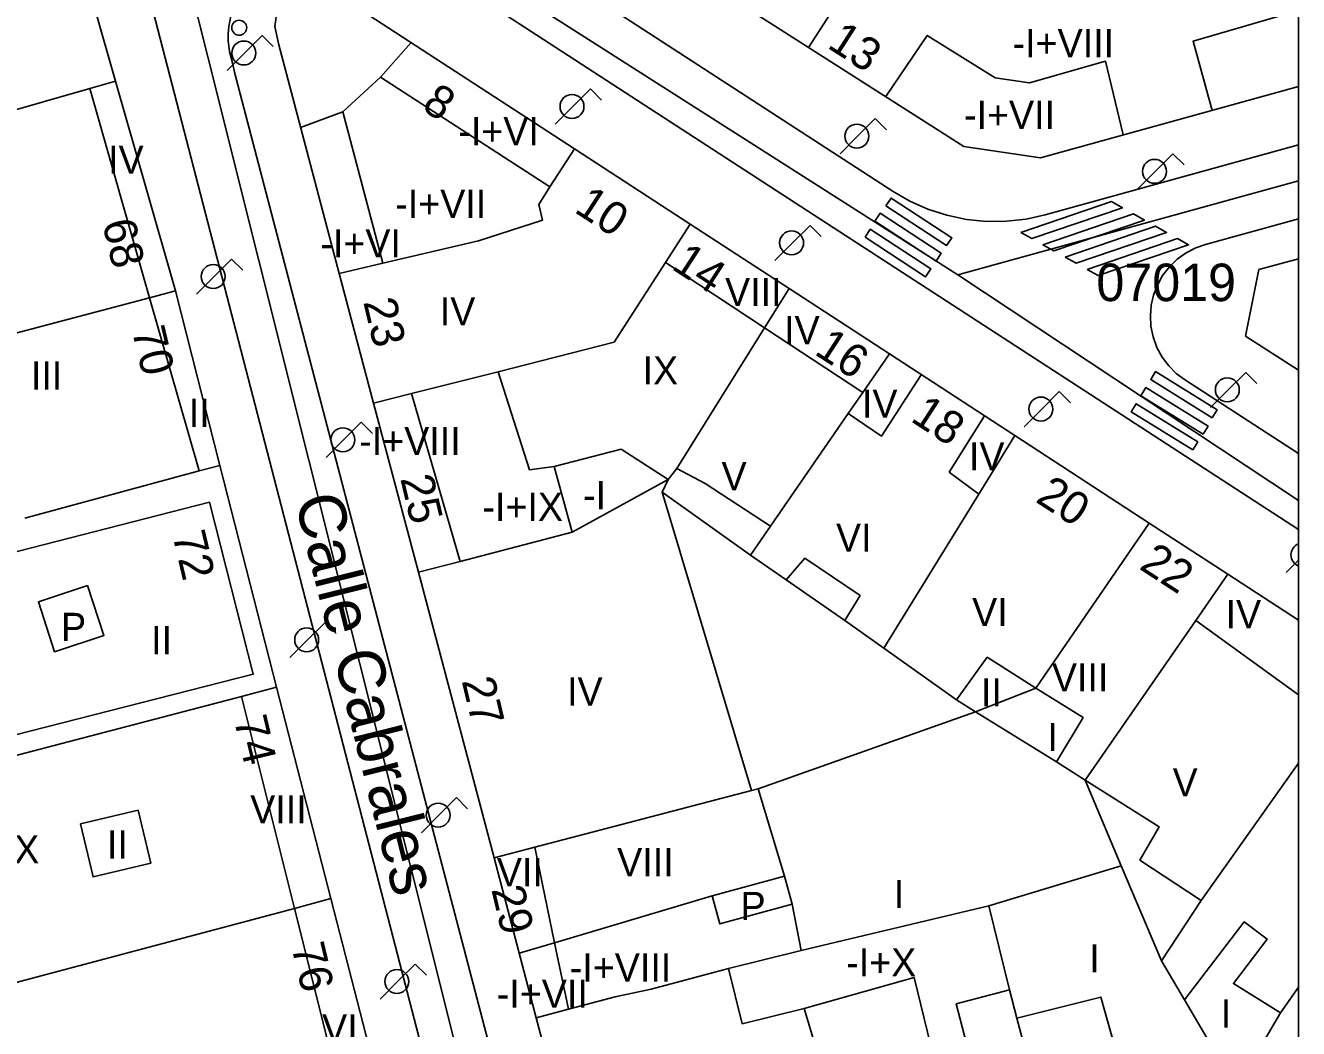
# Model space of a CAD drawing. Extents: x 282771 to 285132, y 4823109 to 4825496.
# Drawn here: x 285062.3 to 285130.1, y 4824233 to 4824286.4 of the extents above; entities that cross this region are included whole.
import ezdxf

# ---------------------------------------------------------------- set-up
doc = ezdxf.new("R2010")
doc.units = 0
for name, color, linetype in [('ACERA-BORDILLO', 7, 'Continuous'), ('CALLE-EJE', 7, 'Continuous'), ('CALLE-TEXTO', 7, 'Continuous'), ('Default', 7, 'Continuous'), ('EDIFICIO', 7, 'Continuous'), ('FAROLA', 7, 'Continuous'), ('INTERIOR-EDIFICIO', 7, 'Continuous'), ('MEDIANERA', 7, 'Continuous'), ('NUM-LOCAL', 7, 'Continuous'), ('NUM-PORTAL', 7, 'Continuous'), ('PASO-PEATONES', 7, 'Continuous'), ('SEMAFORO', 7, 'Continuous'), ('TXT-ALTURA-EDIFICIO', 7, 'Continuous'), ('VERTICE-RTM', 7, 'Continuous')]:
    doc.layers.add(name, color=color, linetype=linetype)

msp = doc.modelspace()

# ---------------------------------------------------------------- linework, layer by layer
at = {"layer": 'ACERA-BORDILLO'}
for points in [[(285070.423, 4824302.303), (285108.499, 4824277.582), (285109.395, 4824277.064)], [(285065.917, 4824299.395), (285088.056, 4824213.937), (285088.14, 4824213.513), (285088.144, 4824213.057), (285088.058, 4824212.591), (285087.878, 4824212.142), (285087.612, 4824211.738), (285087.278, 4824211.401), (285086.901, 4824211.145), (285086.506, 4824210.972), (285042.646, 4824199.97)], [(285082.496, 4824290.49), (285130.1, 4824259.564)], [(285073.329, 4824284.359), (285073.141, 4824285.044), (285073.081, 4824285.598), (285073.079, 4824285.978), (285073.112, 4824286.362), (285073.225, 4824286.936)], [(285130.1, 4824222.057), (285093.847, 4824213.542), (285093.494, 4824213.452), (285093.101, 4824213.438), (285092.694, 4824213.515), (285092.306, 4824213.69), (285091.97, 4824213.952), (285091.711, 4824214.275), (285091.54, 4824214.629), (285091.454, 4824214.983), (285073.422, 4824283.941), (285073.329, 4824284.359)], [(285109.395, 4824277.064), (285110.357, 4824276.635), (285111.37, 4824276.307), (285112.418, 4824276.087), (285113.484, 4824275.98), (285114.548, 4824275.988), (285115.595, 4824276.107), (285116.606, 4824276.33), (285130.1, 4824280.056)], [(285123.587, 4824267.88), (285123.184, 4824268.283), (285122.836, 4824268.75), (285122.556, 4824269.268), (285122.356, 4824269.822), (285122.24, 4824270.393), (285122.207, 4824270.962), (285122.254, 4824271.513), (285122.376, 4824272.052), (285122.578, 4824272.585), (285122.861, 4824273.095), (285123.219, 4824273.562), (285123.642, 4824273.972), (285124.115, 4824274.312), (285124.621, 4824274.575), (285125.142, 4824274.758), (285130.1, 4824276.127)], [(285130.1, 4824263.607), (285124.029, 4824267.548), (285123.587, 4824267.88)]]:
    msp.add_lwpolyline(points, dxfattribs=at)
at = {"layer": 'CALLE-EJE'}
for points in [[(285111.949, 4824273.136), (285076.801, 4824295.562), (285067.872, 4824301.252)], [(285090.881, 4824209.271), (285069.292, 4824295.562), (285067.872, 4824301.252)], [(285111.949, 4824273.136), (285130.1, 4824278.136)], [(285130.1, 4824261.102), (285111.949, 4824273.136)]]:
    msp.add_lwpolyline(points, dxfattribs=at)
at = {"layer": 'Default'}
msp.add_lwpolyline([(282771.5, 4823109), (285130.1, 4823109), (285130.1, 4825495.5)], dxfattribs=at)
at = {"layer": 'EDIFICIO'}
for points in [[(285061.852, 4824340.202), (285064.192, 4824331.072), (285066.522, 4824322.022), (285070.092, 4824308.122), (285071.852, 4824305.782), (285080.371, 4824300.262), (285087.761, 4824295.562), (285102.131, 4824286.432), (285112.271, 4824279.982), (285116.351, 4824279.372), (285130.1, 4824283.169)], [(285021.001, 4824271.851), (285023.201, 4824263.501), (285025.481, 4824254.871), (285029.551, 4824239.411), (285031.351, 4824232.611), (285033.041, 4824226.201), (285034.981, 4824218.851), (285036.871, 4824211.671), (285039.041, 4824203.451), (285042.461, 4824201.481), (285060.751, 4824206.431), (285078.011, 4824211.111), (285082.731, 4824212.401), (285084.731, 4824215.841), (285081.371, 4824228.911), (285078.551, 4824239.892), (285075.661, 4824251.152), (285072.631, 4824262.982), (285070.271, 4824272.282), (285067.081, 4824283.452), (285063.631, 4824295.562)], [(285130.1, 4824254.729), (285126.331, 4824257.182), (285122.151, 4824259.902), (285114.991, 4824264.572), (285108.301, 4824268.922), (285102.961, 4824272.402), (285097.691, 4824275.842), (285091.531, 4824279.852), (285079.151, 4824287.922)], [(285075.671, 4824287.132), (285075.561, 4824286.362), (285075.751, 4824285.472), (285078.991, 4824273.212), (285080.821, 4824266.292), (285083.211, 4824257.282), (285087.241, 4824242.062), (285089.491, 4824233.532), (285093.541, 4824218.261), (285096.991, 4824216.191), (285118.321, 4824221.222), (285130.1, 4824223.999)], [(285130.1, 4824273.996), (285127.991, 4824273.412), (285127.281, 4824269.872), (285130.1, 4824268.049)]]:
    msp.add_lwpolyline(points, dxfattribs=at)
at = {"layer": 'FAROLA'}
for p, q in [((285074.889, 4824285.886), (285073.949, 4824284.956)), ((285075.479, 4824285.296), (285074.889, 4824285.886)), ((285073.949, 4824284.956), (285073.019, 4824284.016)), ((285092.374, 4824283.04), (285091.434, 4824282.11)), ((285092.964, 4824282.45), (285092.374, 4824283.04)), ((285091.434, 4824282.11), (285090.504, 4824281.17)), ((285107.553, 4824281.459), (285106.613, 4824280.529)), ((285108.143, 4824280.869), (285107.553, 4824281.459)), ((285106.613, 4824280.529), (285105.683, 4824279.589)), ((285123.409, 4824279.58), (285122.469, 4824278.65)), ((285123.999, 4824278.99), (285123.409, 4824279.58)), ((285122.469, 4824278.65), (285121.539, 4824277.71)), ((285104.075, 4824275.767), (285103.135, 4824274.837)), ((285104.665, 4824275.177), (285104.075, 4824275.767)), ((285103.135, 4824274.837), (285102.205, 4824273.897)), ((285073.264, 4824273.973), (285072.324, 4824273.043)), ((285073.854, 4824273.383), (285073.264, 4824273.973)), ((285072.324, 4824273.043), (285071.394, 4824272.103)), ((285127.286, 4824267.937), (285126.346, 4824267.007)), ((285127.876, 4824267.347), (285127.286, 4824267.937)), ((285117.356, 4824266.912), (285116.416, 4824265.982)), ((285117.946, 4824266.322), (285117.356, 4824266.912)), ((285126.346, 4824267.007), (285125.416, 4824266.067)), ((285116.416, 4824265.982), (285115.486, 4824265.042)), ((285080.169, 4824265.275), (285079.229, 4824264.345)), ((285080.759, 4824264.685), (285080.169, 4824265.275)), ((285079.229, 4824264.345), (285078.299, 4824263.405)), ((285130.1, 4824257.615), (285130.1, 4824258.803)), ((285130.1, 4824257.934), (285129.442, 4824257.269)), ((285078.239, 4824254.614), (285077.299, 4824253.684)), ((285078.829, 4824254.024), (285078.239, 4824254.614)), ((285077.299, 4824253.684), (285076.369, 4824252.744)), ((285085.245, 4824245.273), (285084.305, 4824244.343)), ((285085.835, 4824244.683), (285085.245, 4824245.273)), ((285084.305, 4824244.343), (285083.375, 4824243.403)), ((285083.045, 4824236.405), (285082.105, 4824235.475)), ((285083.635, 4824235.815), (285083.045, 4824236.405)), ((285082.105, 4824235.475), (285081.175, 4824234.535))]:
    msp.add_line(p, q, dxfattribs=at)
for centre in [(285073.909, 4824284.956), (285091.394, 4824282.11), (285106.573, 4824280.529), (285122.429, 4824278.65), (285103.095, 4824274.837), (285072.284, 4824273.043), (285126.306, 4824267.007), (285116.376, 4824265.982), (285079.189, 4824264.345), (285077.259, 4824253.684), (285084.265, 4824244.343), (285082.065, 4824235.475)]:
    msp.add_circle(centre, 0.638, dxfattribs=at)
msp.add_arc((285130.332, 4824258.209), 0.638, 111.35818, 248.64182, dxfattribs=at)
at = {"layer": 'INTERIOR-EDIFICIO'}
msp.add_line((285096.511, 4824262.232), (285094.011, 4824263.852), dxfattribs=at)
for points in [[(285094.011, 4824263.852), (285090.441, 4824262.912), (285091.401, 4824259.412), (285096.511, 4824262.232)], [(285096.511, 4824262.232), (285096.981, 4824262.812), (285098.481, 4824262.012), (285101.961, 4824259.732), (285100.911, 4824258.202), (285102.801, 4824256.872), (285103.801, 4824258.042), (285106.741, 4824256.042), (285105.921, 4824254.712), (285108.001, 4824253.232), (285111.881, 4824250.492), (285113.521, 4824252.752), (285116.111, 4824251.112), (285118.621, 4824249.542), (285117.201, 4824247.182), (285118.731, 4824246.202), (285122.681, 4824243.712), (285121.641, 4824241.942), (285124.911, 4824239.782), (285122.791, 4824236.582), (285124.031, 4824234.492), (285127.201, 4824238.652), (285128.421, 4824237.732), (285126.631, 4824235.362), (285129.141, 4824233.812), (285127.871, 4824231.652)], [(285111.571, 4824227.682), (285109.621, 4824235.692), (285103.761, 4824234.042), (285100.461, 4824233.222), (285099.731, 4824236.162), (285103.601, 4824237.122), (285103.131, 4824239.602), (285099.271, 4824238.542), (285098.861, 4824240.032), (285102.721, 4824241.092), (285101.311, 4824245.742), (285100.951, 4824245.652), (285096.191, 4824261.552), (285096.511, 4824262.232)], [(285065.591, 4824256.572), (285066.461, 4824253.912), (285063.831, 4824253.052), (285062.971, 4824255.712), (285065.591, 4824256.572)], [(285065.211, 4824243.871), (285065.881, 4824241.051), (285068.961, 4824241.781), (285068.291, 4824244.601), (285065.211, 4824243.871)], [(285120.801, 4824230.282), (285119.561, 4824234.642), (285115.091, 4824233.512), (285115.991, 4824230.122)]]:
    msp.add_lwpolyline(points, dxfattribs=at)
at = {"layer": 'MEDIANERA'}
for p, q in [((285082.821, 4824285.522), (285081.191, 4824283.672)), ((285090.221, 4824277.822), (285081.191, 4824283.672)), ((285065.711, 4824283.062), (285058.831, 4824281.092)), ((285067.081, 4824283.452), (285065.711, 4824283.062)), ((285068.891, 4824271.912), (285065.711, 4824283.062)), ((285079.18, 4824281.824), (285076.931, 4824280.992)), ((285079.18, 4824281.824), (285081.311, 4824273.752)), ((285090.221, 4824277.822), (285091.531, 4824279.852)), ((285096.371, 4824273.792), (285097.691, 4824275.842)), ((285078.991, 4824273.212), (285081.311, 4824273.752)), ((285101.651, 4824270.302), (285096.371, 4824273.792)), ((285068.891, 4824271.912), (285070.271, 4824272.282)), ((285101.651, 4824270.302), (285102.961, 4824272.402)), ((285060.061, 4824269.582), (285068.891, 4824271.912)), ((285068.891, 4824271.912), (285071.541, 4824262.682)), ((285096.981, 4824262.812), (285101.651, 4824270.302)), ((285106.881, 4824266.862), (285101.651, 4824270.302)), ((285106.881, 4824266.862), (285108.301, 4824268.922)), ((285082.851, 4824266.802), (285087.461, 4824267.972)), ((285080.821, 4824266.292), (285082.851, 4824266.802)), ((285082.851, 4824266.802), (285085.431, 4824257.852)), ((285106.111, 4824265.742), (285106.881, 4824266.862)), ((285101.961, 4824259.732), (285106.111, 4824265.742)), ((285113.061, 4824261.452), (285114.991, 4824264.572)), ((285071.541, 4824262.682), (285062.251, 4824260.162)), ((285071.541, 4824262.682), (285072.631, 4824262.982)), ((285100.911, 4824258.202), (285096.191, 4824261.552)), ((285108.001, 4824253.232), (285113.061, 4824261.452)), ((285091.401, 4824259.412), (285085.431, 4824257.852)), ((285085.431, 4824257.852), (285083.211, 4824257.282)), ((285105.921, 4824254.712), (285102.801, 4824256.872)), ((285124.621, 4824254.712), (285126.331, 4824257.182)), ((285130.1, 4824250.752), (285124.621, 4824254.712)), ((285073.791, 4824250.662), (285075.661, 4824251.152)), ((285058.901, 4824246.771), (285073.791, 4824250.662)), ((285076.611, 4824239.372), (285073.791, 4824250.662)), ((285112.891, 4824249.852), (285111.881, 4824250.492)), ((285101.311, 4824245.742), (285112.891, 4824249.852)), ((285112.891, 4824249.852), (285117.201, 4824247.182)), ((285124.911, 4824239.782), (285130.1, 4824247.117)), ((285100.951, 4824245.652), (285089.421, 4824242.632)), ((285089.421, 4824242.632), (285087.241, 4824242.062)), ((285090.471, 4824237.542), (285089.421, 4824242.632)), ((285113.601, 4824239.512), (285120.651, 4824241.642)), ((285120.651, 4824241.642), (285122.791, 4824236.582)), ((285103.131, 4824239.602), (285102.721, 4824241.092)), ((285076.611, 4824239.372), (285078.551, 4824239.892)), ((285090.471, 4824237.542), (285098.861, 4824240.032)), ((285076.611, 4824239.372), (285079.371, 4824228.391)), ((285113.601, 4824239.512), (285103.601, 4824237.122)), ((285114.701, 4824235.032), (285113.601, 4824239.512)), ((285088.581, 4824236.992), (285090.471, 4824237.542)), ((285090.471, 4824237.542), (285091.211, 4824233.992)), ((285115.091, 4824233.512), (285114.701, 4824235.032)), ((285129.141, 4824233.812), (285130.1, 4824235.167)), ((285091.211, 4824233.992), (285089.491, 4824233.532))]:
    msp.add_line(p, q, dxfattribs=at)
for points in [[(285104.141, 4824289.522), (285105.951, 4824288.282), (285103.991, 4824285.242)], [(285125.499, 4824281.898), (285124.481, 4824285.582), (285130.1, 4824287.227)], [(285108.111, 4824282.632), (285110.311, 4824285.892), (285113.931, 4824283.632), (285115.771, 4824283.372), (285119.811, 4824284.522), (285120.764, 4824280.591)], [(285081.191, 4824283.672), (285079.201, 4824281.832), (285079.18, 4824281.824)], [(285081.311, 4824273.752), (285086.411, 4824274.942), (285089.821, 4824276.042), (285089.621, 4824276.892), (285090.221, 4824277.822)], [(285087.461, 4824267.972), (285093.641, 4824269.552), (285096.371, 4824273.792)], [(285087.461, 4824267.972), (285089.131, 4824262.742), (285090.441, 4824262.912)], [(285106.111, 4824265.742), (285107.891, 4824264.542), (285110.001, 4824267.802)], [(285113.061, 4824261.452), (285111.491, 4824262.622), (285113.371, 4824265.622)], [(285058.491, 4824257.542), (285060.821, 4824248.381), (285074.411, 4824251.852), (285072.081, 4824261.012), (285058.491, 4824257.542)], [(285112.891, 4824249.852), (285116.111, 4824251.112), (285122.151, 4824259.902)], [(285124.621, 4824254.712), (285118.731, 4824246.202), (285120.651, 4824241.642)], [(285053.731, 4824233.281), (285059.501, 4824234.821), (285076.611, 4824239.372)], [(285099.731, 4824236.162), (285095.621, 4824235.062), (285093.701, 4824234.662), (285091.211, 4824233.992)], [(285113.141, 4824229.372), (285111.861, 4824234.282), (285114.701, 4824235.032)], [(285124.031, 4824234.492), (285125.931, 4824231.272), (285126.811, 4824228.232), (285117.141, 4824225.702)], [(285092.871, 4824227.922), (285104.731, 4824230.842), (285103.761, 4824234.042)]]:
    msp.add_lwpolyline(points, dxfattribs=at)
at = {"layer": 'PASO-PEATONES'}
for points in [[(285108.118, 4824276.809), (285108.395, 4824277.225), (285111.624, 4824275.115), (285111.346, 4824274.699)], [(285115.309, 4824275.391), (285120.128, 4824277.036), (285120.716, 4824276.709), (285115.897, 4824275.063)], [(285107.527, 4824276.001), (285107.805, 4824276.417), (285111.069, 4824274.283), (285110.791, 4824273.867)], [(285116.484, 4824274.736), (285121.304, 4824276.381), (285121.891, 4824276.053), (285117.072, 4824274.408)], [(285107.005, 4824275.147), (285107.282, 4824275.563), (285110.513, 4824273.452), (285110.235, 4824273.036)], [(285117.66, 4824274.08), (285122.479, 4824275.725), (285123.067, 4824275.398), (285118.247, 4824273.753)], [(285118.835, 4824273.425), (285123.654, 4824275.07), (285124.242, 4824274.742), (285119.423, 4824273.097)], [(285125.503, 4824265.518), (285125.762, 4824265.946), (285122.484, 4824267.978), (285122.225, 4824267.55)], [(285125.02, 4824264.641), (285125.279, 4824265.069), (285121.965, 4824267.123), (285121.706, 4824266.695)], [(285124.468, 4824263.806), (285124.727, 4824264.234), (285121.447, 4824266.267), (285121.188, 4824265.84)]]:
    msp.add_lwpolyline(points, close=True, dxfattribs=at)
at = {"layer": 'SEMAFORO'}
msp.add_ellipse((285073.669, 4824286.304), major_axis=(0.215, 0.337), ratio=0.999978, dxfattribs=at)
at = {"layer": 'VERTICE-RTM'}
msp.add_line((285123.051, 4824271.232), (285123.051, 4824271.232), dxfattribs=at)

# ---------------------------------------------------------------- texts
at = {"layer": 'CALLE-TEXTO'}
msp.add_text('Calle Cabrales', height=2.5, rotation=284.04618, dxfattribs=at).set_placement((285076.608, 4824261.169))
at = {"layer": 'NUM-LOCAL'}
for s, rotation, p in [('10', 327.01002, (285091.454, 4824276.513)), ('14', 327.01003, (285096.635, 4824273.486))]:
    msp.add_text(s, height=1.75, rotation=rotation, dxfattribs=at).set_placement(p)
at = {"layer": 'NUM-PORTAL'}
for s, rotation, p in [('13', 327.30003, (285104.931, 4824285.273)), ('8', 327.01002, (285083.321, 4824281.977)), ('68', 283.3294, (285066.362, 4824275.907)), ('23', 283.3294, (285080.269, 4824271.697)), ('70', 283.3294, (285067.942, 4824270.185)), ('16', 327.01003, (285104.245, 4824268.94)), ('18', 327.01003, (285109.366, 4824265.374)), ('25', 283.3294, (285082.243, 4824262.28)), ('20', 327.01003, (285116.026, 4824261.073)), ('72', 283.3294, (285070.095, 4824259.282)), ('22', 327.01003, (285121.553, 4824257.497)), ('27', 283.3294, (285085.514, 4824251.503)), ('74', 283.3294, (285073.376, 4824249.432)), ('29', 283.3294, (285087.092, 4824240.387)), ('76', 283.3294, (285076.438, 4824237.332))]:
    msp.add_text(s, height=1.75, rotation=rotation, dxfattribs=at).set_placement(p)
at = {"layer": 'TXT-ALTURA-EDIFICIO'}
for s, p in [('-I+VIII', (285114.869, 4824284.732)), ('-I+VII', (285112.279, 4824280.912)), ('-I+VI', (285085.339, 4824280.042)), ('IV', (285066.682, 4824278.522)), ('-I+VII', (285081.979, 4824276.172)), ('-I+VI', (285077.989, 4824274.062)), ('VIII', (285099.551, 4824271.472)), ('IV', (285084.352, 4824270.442)), ('IV', (285102.696, 4824269.434)), ('IX', (285095.154, 4824267.292)), ('III', (285062.569, 4824267.022)), ('IV', (285106.842, 4824265.522)), ('II', (285070.98, 4824265.032)), ('-I+VIII', (285080.058, 4824263.532)), ('IV', (285112.542, 4824262.712)), ('V', (285099.362, 4824261.652)), ('-I', (285091.987, 4824260.642)), ('-I+IX', (285086.622, 4824260.022)), ('VI', (285105.461, 4824258.382)), ('VI', (285112.711, 4824254.412)), ('IV', (285126.212, 4824254.302)), ('P', (285064.175, 4824253.622)), ('II', (285068.97, 4824252.912)), ('VIII', (285116.961, 4824250.932)), ('IV', (285091.132, 4824250.182)), ('II', (285113.18, 4824250.132)), ('I', (285116.72, 4824247.752)), ('V', (285123.392, 4824245.342)), ('VIII', (285074.251, 4824243.902)), ('IX', (285061.124, 4824241.771)), ('II', (285066.62, 4824242.028)), ('VIII', (285093.801, 4824241.082)), ('VII', (285087.391, 4824240.552)), ('P', (285100.375, 4824238.752)), ('I', (285108.54, 4824239.392)), ('-I+VIII', (285091.278, 4824235.472)), ('-I+X', (285106.002, 4824235.742)), ('I', (285118.95, 4824235.962)), ('-I+VII', (285087.389, 4824234.072)), ('I', (285125.96, 4824233.022)), ('VI', (285078.081, 4824232.221))]:
    msp.add_text(s, height=1.5, rotation=0.00061, dxfattribs=at).set_placement(p)
at = {"layer": 'VERTICE-RTM'}
msp.add_text('07019', height=2, rotation=0.00061, dxfattribs=at).set_placement((285119.331, 4824271.732))

doc.saveas('drawing.dxf')
